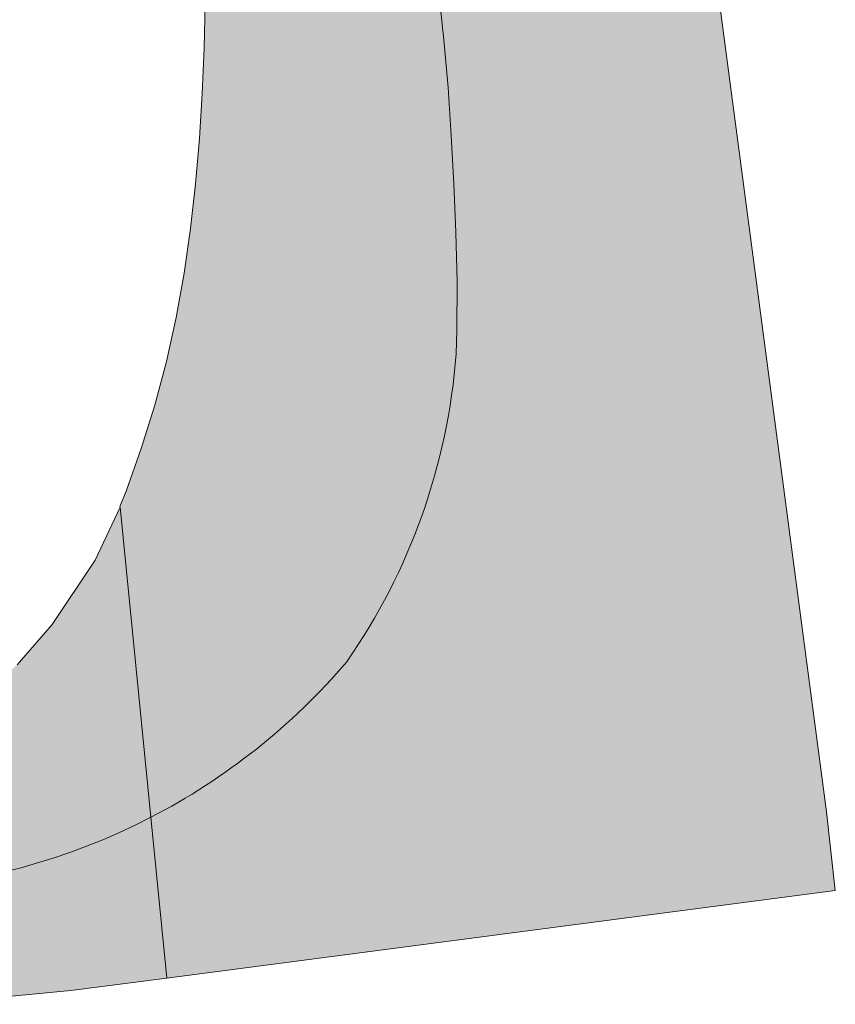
# Model space of a CAD drawing. Header units: metres. Extents: x 0 to 168310, y 0 to 462960.
# Tile 546 of 594: x 167857 to 167888, y 462431 to 462468. Entities that reach past the tile are written whole.
import ezdxf

# ---------------------------------------------------------------- set-up
doc = ezdxf.new("R2010")
doc.units = ezdxf.units.M
doc.header["$LTSCALE"] = 0.2
for name, color, linetype, lineweight in [('B_WE_GR_GRAS_BRM_RVA kruidenmengsel 2_B102-A', 141, 'Continuous', 18), ('B_WE_GR_GRAS_BRM_RVA kruidenmengsel 2_B102-G', 141, 'Continuous', 18), ('B_WE_GR_GRAS_BRM_RVA vochtminnend mengsel_B115-A', 51, 'Continuous', 18), ('B_WE_GR_GRAS_BRM_RVA vochtminnend mengsel_B115-G', 51, 'Continuous', 18)]:
    doc.layers.add(name, color=color, linetype=linetype, lineweight=lineweight)

msp = doc.modelspace()

# ---------------------------------------------------------------- hatches: boundary and pattern name
at = {"layer": 'B_WE_GR_GRAS_BRM_RVA kruidenmengsel 2_B102-A', "transparency": 33554687}
h = msp.add_hatch(color=256, dxfattribs=at)
h.dxf.hatch_style = 1
edge = h.paths.add_edge_path()
edge.add_line((167881.2729878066, 462580.1564659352), (167881.992372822, 462582.7928617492))
edge.add_arc((167859.6731860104, 462621.8678396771), 44.99999999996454, 285.89129827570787, 299.7345207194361, ccw=False)
edge.add_arc((168520.9329164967, 462413.3207962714), 669.6520194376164, 165.712058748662, 166.4388514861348)
edge.add_arc((167861.5433725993, 462563.868857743), 10.61104050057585, -12.980085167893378, 37.59773953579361, ccw=False)
edge.add_arc((167963.7445709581, 462531.8611526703), 96.51993373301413, 162.1260149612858, 166.3005591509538)
edge.add_arc((166543.78494402, 462877.9953165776), 1365.018365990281, 345.4776500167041, 346.30055915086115, ccw=False)
edge.add_line((167865.1908343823, 462535.7065314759), (167864.7960179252, 462533.9548954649))
edge.add_line((167864.7960179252, 462533.9548954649), (167864.4518399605, 462532.1913699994))
edge.add_line((167864.4518399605, 462532.1913699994), (167864.1549791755, 462530.4182093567))
edge.add_line((167864.1549791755, 462530.4182093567), (167863.902114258, 462528.637667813))
edge.add_line((167863.902114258, 462528.637667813), (167863.6899238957, 462526.8519996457))
edge.add_line((167863.6899238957, 462526.8519996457), (167863.5152548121, 462525.0633201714))
edge.add_line((167863.5152548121, 462525.0633201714), (167863.3765264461, 462523.2724440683))
edge.add_line((167863.3765264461, 462523.2724440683), (167863.2730172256, 462521.4794756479))
edge.add_line((167863.2730172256, 462521.4794756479), (167863.2040142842, 462519.6845120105))
edge.add_line((167863.2040142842, 462519.6845120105), (167863.1688047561, 462517.8876502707))
edge.add_line((167863.1688047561, 462517.8876502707), (167863.1666757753, 462516.0889875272))
edge.add_line((167863.1666757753, 462516.0889875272), (167863.1975791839, 462514.2888918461))
edge.add_line((167863.1975791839, 462514.2888918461), (167863.2645366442, 462512.4889826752))
edge.add_line((167863.2645366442, 462512.4889826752), (167863.371455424, 462510.6912404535))
edge.add_line((167863.371455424, 462510.6912404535), (167863.5222428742, 462508.8976456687))
edge.add_line((167863.5222428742, 462508.8976456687), (167863.7208063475, 462507.1101787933))
edge.add_line((167863.7208063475, 462507.1101787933), (167863.9710531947, 462505.3308203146))
edge.add_line((167863.9710531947, 462505.3308203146), (167864.2768907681, 462503.5615507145))
edge.add_line((167864.2768907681, 462503.5615507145), (167864.6416347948, 462501.804194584))
edge.add_line((167864.6416347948, 462501.804194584), (167865.0588025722, 462500.0579946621))
edge.add_line((167865.0588025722, 462500.0579946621), (167865.5138534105, 462498.3200704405))
edge.add_line((167865.5138534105, 462498.3200704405), (167865.9920072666, 462496.5874783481))
edge.add_line((167865.9920072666, 462496.5874783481), (167866.4784841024, 462494.8572747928))
edge.add_line((167866.4784841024, 462494.8572747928), (167866.9596249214, 462493.1267110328))
edge.add_line((167866.9596249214, 462493.1267110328), (167867.4334540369, 462491.3950686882))
edge.add_line((167867.4334540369, 462491.3950686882), (167867.9049385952, 462489.6628359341))
edge.add_line((167867.9049385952, 462489.6628359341), (167868.3791374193, 462487.9305168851))
edge.add_line((167868.3791374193, 462487.9305168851), (167868.8611083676, 462486.1986155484))
edge.add_line((167868.8611083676, 462486.1986155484), (167869.3528770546, 462484.467304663))
edge.add_line((167869.3528770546, 462484.467304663), (167869.8467194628, 462482.7356919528))
edge.add_line((167869.8467194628, 462482.7356919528), (167870.3329558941, 462481.0026714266))
edge.add_line((167870.3329558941, 462481.0026714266), (167870.8019066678, 462479.2671371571))
edge.add_line((167870.8019066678, 462479.2671371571), (167871.2438921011, 462477.5279831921))
edge.add_line((167871.2438921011, 462477.5279831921), (167871.6492325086, 462475.7841035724))
edge.add_line((167871.6492325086, 462475.7841035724), (167872.00855697, 462474.0343952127))
edge.add_line((167872.00855697, 462474.0343952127), (167872.3191085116, 462472.277816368))
edge.add_line((167872.3191085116, 462472.277816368), (167872.5844840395, 462470.5133842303))
edge.add_line((167872.5844840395, 462470.5133842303), (167872.8085371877, 462468.7401183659))
edge.add_line((167872.8085371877, 462468.7401183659), (167872.9951215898, 462466.9570383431))
edge.add_line((167872.9951215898, 462466.9570383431), (167873.1480908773, 462465.1631637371))
edge.add_line((167873.1480908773, 462465.1631637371), (167873.271298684, 462463.3575141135))
edge.add_line((167873.271298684, 462463.3575141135), (167873.3685986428, 462461.5391090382))
edge.add_line((167873.3685986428, 462461.5391090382), (167873.4431322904, 462459.707311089))
edge.add_line((167873.4431322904, 462459.707311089), (167873.4873119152, 462457.8666509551))
edge.add_line((167873.4873119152, 462457.8666509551), (167873.485252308, 462456.0256561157))
edge.add_line((167873.485252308, 462456.0256561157), (167873.4541178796, 462455.1396269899))
edge.add_arc((167850.1389343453, 462456.8968256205), 23.38130728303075, 325.17411559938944, 355.6899295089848, ccw=False)
edge.add_arc((167850.6943016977, 462459.4701313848), 24.51567120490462, 297.34896402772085, 319.4866208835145, ccw=False)
edge.add_line((167861.957016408, 462437.6947004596), (167862.5551651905, 462431.6425689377))
edge.add_line((167862.5551651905, 462431.6425689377), (167887.7382073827, 462434.9414357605))
edge.add_line((167887.7382073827, 462434.9414357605), (167887.4045303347, 462437.9024533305))
edge.add_line((167887.4045303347, 462437.9024533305), (167872.043534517, 462553.9497506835))
edge.add_line((167872.043534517, 462553.9497506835), (167882.3149293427, 462575.2497631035))
edge.add_line((167882.3149293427, 462575.2497631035), (167878.8536849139, 462574.800520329))
edge.add_line((167878.8536849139, 462574.800520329), (167881.2729878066, 462580.1564659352))
h = msp.add_hatch(color=256, dxfattribs=at)
h.dxf.hatch_style = 1
edge = h.paths.add_edge_path()
edge.add_arc((167850.6943012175, 462459.470131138), 24.51567120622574, 248.0088679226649, 297.3489652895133, ccw=False)
edge.add_arc((167849.4412379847, 462455.4019831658), 20.27751056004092, 236.1230553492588, 246.9874261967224, ccw=False)
edge.add_arc((167848.9652417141, 462452.2877123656), 17.47810292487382, 212.6715981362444, 231.7235932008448, ccw=False)
edge.add_arc((167847.7215612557, 462451.7446838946), 16.13948240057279, 172.273459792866, 213.4322437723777, ccw=False)
edge.add_arc((167862.9702953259, 462451.2419149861), 31.3557970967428, 166.8843964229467, 175.1103999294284, ccw=False)
edge.add_line((167832.4324390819, 462458.3570641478), (167831.7511030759, 462457.7972443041))
edge.add_line((167831.7511030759, 462457.7972443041), (167829.1177849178, 462455.1400095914))
edge.add_line((167829.1177849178, 462455.1400095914), (167825.9471990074, 462452.6498954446))
edge.add_line((167825.9471990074, 462452.6498954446), (167824.3351035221, 462452.3137277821))
edge.add_line((167824.3351035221, 462452.3137277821), (167823.8485039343, 462450.7241718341))
edge.add_line((167823.8485039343, 462450.7241718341), (167823.9957044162, 462449.8168863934))
edge.add_line((167823.9957044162, 462449.8168863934), (167824.2863894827, 462449.2030162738))
edge.add_line((167824.2863894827, 462449.2030162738), (167824.8757275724, 462448.4480541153))
edge.add_line((167824.8757275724, 462448.4480541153), (167826.7621203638, 462446.5070730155))
edge.add_line((167826.7621203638, 462446.5070730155), (167836.087597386, 462437.5799832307))
edge.add_line((167836.087597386, 462437.5799832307), (167839.1729415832, 462435.0686545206))
edge.add_line((167839.1729415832, 462435.0686545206), (167842.8117404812, 462432.9871335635))
edge.add_line((167842.8117404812, 462432.9871335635), (167844.8162504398, 462432.1578601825))
edge.add_line((167844.8162504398, 462432.1578601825), (167848.716134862, 462431.087374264))
edge.add_line((167848.716134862, 462431.087374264), (167851.3387200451, 462430.7339047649))
edge.add_line((167851.3387200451, 462430.7339047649), (167853.5722313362, 462430.6527783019))
edge.add_line((167853.5722313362, 462430.6527783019), (167858.9417806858, 462431.1692315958))
edge.add_line((167858.9417806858, 462431.1692315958), (167862.5551651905, 462431.6425689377))
edge.add_line((167862.5551651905, 462431.6425689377), (167861.957016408, 462437.6947004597))
at = {"layer": 'B_WE_GR_GRAS_BRM_RVA vochtminnend mengsel_B115-A', "transparency": 33554687}
h = msp.add_hatch(color=256, dxfattribs=at)
h.dxf.hatch_style = 1
edge = h.paths.add_edge_path()
edge.add_arc((167963.7445714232, 462531.8611543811), 96.51993377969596, 162.1260117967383, 166.3005590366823, ccw=False)
edge.add_arc((167861.5433727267, 462563.8688561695), 10.61104050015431, 347.0199612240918, 397.5977430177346)
edge.add_arc((168520.9328970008, 462413.3208001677), 669.6519995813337, 166.438851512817, 166.6093288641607)
edge.add_line((167869.4863256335, 462568.4051810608), (167869.0633821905, 462566.7436911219))
edge.add_line((167869.0633821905, 462566.7436911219), (167868.6726042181, 462565.0706807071))
edge.add_line((167868.6726042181, 462565.0706807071), (167868.3015308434, 462563.3923165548))
edge.add_line((167868.3015308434, 462563.3923165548), (167867.9377024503, 462561.7147646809))
edge.add_line((167867.9377024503, 462561.7147646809), (167867.5712616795, 462560.0427320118))
edge.add_line((167867.5712616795, 462560.0427320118), (167867.2004273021, 462558.3763970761))
edge.add_line((167867.2004273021, 462558.3763970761), (167866.8249802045, 462556.7150625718))
edge.add_line((167866.8249802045, 462556.7150625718), (167866.4447012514, 462555.0580311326))
edge.add_line((167866.4447012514, 462555.0580311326), (167866.0593713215, 462553.4046054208))
edge.add_line((167866.0593713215, 462553.4046054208), (167865.6687712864, 462551.7540881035))
edge.add_line((167865.6687712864, 462551.7540881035), (167865.2726820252, 462550.1057818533))
edge.add_line((167865.2726820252, 462550.1057818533), (167864.8708844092, 462548.458989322))
edge.add_line((167864.8708844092, 462548.458989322), (167864.463159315, 462546.8130131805))
edge.add_line((167864.463159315, 462546.8130131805), (167864.0492876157, 462545.1671560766))
edge.add_line((167864.0492876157, 462545.1671560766), (167863.6292397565, 462543.5207324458))
edge.add_line((167863.6292397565, 462543.5207324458), (167863.2055202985, 462541.8732138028))
edge.add_line((167863.2055202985, 462541.8732138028), (167862.7824406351, 462540.2241837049))
edge.add_line((167862.7824406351, 462540.2241837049), (167862.364351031, 462538.5732281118))
edge.add_line((167862.364351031, 462538.5732281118), (167861.955601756, 462536.9199329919))
edge.add_line((167861.955601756, 462536.9199329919), (167861.5605430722, 462535.2638842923))
edge.add_line((167861.5605430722, 462535.2638842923), (167861.1835252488, 462533.6046679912))
edge.add_line((167861.1835252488, 462533.6046679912), (167860.8288985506, 462531.941870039))
edge.add_line((167860.8288985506, 462531.941870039), (167860.5010132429, 462530.2750763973))
edge.add_line((167860.5010132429, 462530.2750763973), (167860.2042195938, 462528.6038730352))
edge.add_line((167860.2042195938, 462528.6038730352), (167859.9428379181, 462526.9278488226))
edge.add_line((167859.9428379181, 462526.9278488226), (167859.7175808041, 462525.2469441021))
edge.add_line((167859.7175808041, 462525.2469441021), (167859.5221627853, 462523.5617809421))
edge.add_line((167859.5221627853, 462523.5617809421), (167859.3494955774, 462521.87305961))
edge.add_line((167859.3494955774, 462521.87305961), (167859.1924908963, 462520.1814803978))
edge.add_line((167859.1924908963, 462520.1814803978), (167859.0440604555, 462518.4877435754))
edge.add_line((167859.0440604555, 462518.4877435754), (167858.8971159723, 462516.792549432))
edge.add_line((167858.8971159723, 462516.792549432), (167858.7445691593, 462515.0965982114))
edge.add_line((167858.7445691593, 462515.0965982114), (167858.5793317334, 462513.400590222))
edge.add_line((167858.5793317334, 462513.400590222), (167858.3943253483, 462511.7052253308))
edge.add_line((167858.3943253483, 462511.7052253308), (167858.189417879, 462510.0109219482))
edge.add_line((167858.189417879, 462510.0109219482), (167857.983572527, 462508.3173247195))
edge.add_line((167857.983572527, 462508.3173247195), (167857.7990051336, 462506.6239465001))
edge.add_line((167857.7990051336, 462506.6239465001), (167857.6579315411, 462504.9303001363))
edge.add_line((167857.6579315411, 462504.9303001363), (167857.5825675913, 462503.2358984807))
edge.add_line((167857.5825675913, 462503.2358984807), (167857.5951033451, 462501.5402598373))
edge.add_line((167857.5951033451, 462501.5402598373), (167857.7099193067, 462499.8445539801))
edge.add_line((167857.7099193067, 462499.8445539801), (167857.9226495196, 462498.1539149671))
edge.add_line((167857.9226495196, 462498.1539149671), (167858.2261730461, 462496.4740594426))
edge.add_line((167858.2261730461, 462496.4740594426), (167858.6133689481, 462494.8107040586))
edge.add_line((167858.6133689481, 462494.8107040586), (167859.0770902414, 462493.1695432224))
edge.add_line((167859.0770902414, 462493.1695432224), (167859.6051922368, 462491.5520046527))
edge.add_line((167859.6051922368, 462491.5520046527), (167860.1746267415, 462489.9502074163))
edge.add_line((167860.1746267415, 462489.9502074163), (167860.760907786, 462488.3550431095))
edge.add_line((167860.760907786, 462488.3550431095), (167861.3395493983, 462486.757403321))
edge.add_line((167861.3395493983, 462486.757403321), (167861.8860656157, 462485.1481796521))
edge.add_line((167861.8860656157, 462485.1481796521), (167862.3782686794, 462483.5195424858))
edge.add_line((167862.3782686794, 462483.5195424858), (167862.808468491, 462481.8717291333))
edge.add_line((167862.808468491, 462481.8717291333), (167863.1746129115, 462480.2081140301))
edge.add_line((167863.1746129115, 462480.2081140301), (167863.4746624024, 462478.5320786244))
edge.add_line((167863.4746624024, 462478.5320786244), (167863.7065774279, 462476.8470043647))
edge.add_line((167863.7065774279, 462476.8470043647), (167863.8701512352, 462475.1558796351))
edge.add_line((167863.8701512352, 462475.1558796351), (167863.9727003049, 462473.4600793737))
edge.add_line((167863.9727003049, 462473.4600793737), (167864.0234712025, 462471.7605645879))
edge.add_line((167864.0234712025, 462471.7605645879), (167864.0317104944, 462470.0582962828))
edge.add_line((167864.0317104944, 462470.0582962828), (167864.0066647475, 462468.3542354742))
edge.add_line((167864.0066647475, 462468.3542354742), (167863.957260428, 462466.6493631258))
edge.add_line((167863.957260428, 462466.6493631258), (167863.8844925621, 462464.9451549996))
edge.add_line((167863.8844925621, 462464.9451549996), (167863.781095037, 462463.243602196))
edge.add_line((167863.781095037, 462463.243602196), (167863.6394156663, 462461.5467198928))
edge.add_line((167863.6394156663, 462461.5467198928), (167863.4518022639, 462459.8565232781))
edge.add_line((167863.4518022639, 462459.8565232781), (167863.2106026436, 462458.1750275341))
edge.add_line((167863.2106026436, 462458.1750275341), (167862.9081646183, 462456.5042478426))
edge.add_line((167862.9081646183, 462456.5042478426), (167862.5379524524, 462454.8462556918))
edge.add_line((167862.5379524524, 462454.8462556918), (167862.0990732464, 462453.2034071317))
edge.add_line((167862.0990732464, 462453.2034071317), (167861.5924127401, 462451.5781479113))
edge.add_line((167861.5924127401, 462451.5781479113), (167861.0188573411, 462449.9729238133))
edge.add_line((167861.0188573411, 462449.9729238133), (167860.7833191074, 462449.3900320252))
edge.add_line((167860.7833191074, 462449.3900320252), (167860.8030778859, 462449.3703703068))
edge.add_line((167860.8030778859, 462449.3703703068), (167861.957016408, 462437.6947004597))
edge.add_arc((167850.6943008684, 462459.4701309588), 24.51567120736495, 297.3489662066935, 319.4866310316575)
edge.add_arc((167850.1389343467, 462456.8968256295), 23.38130728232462, 325.1741241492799, 355.6899294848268)
edge.add_line((167873.4541178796, 462455.1396269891), (167873.4852523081, 462456.0256561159))
edge.add_line((167873.4852523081, 462456.0256561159), (167873.4873119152, 462457.8666509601))
edge.add_line((167873.4873119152, 462457.8666509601), (167873.4431322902, 462459.7073110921))
edge.add_line((167873.4431322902, 462459.7073110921), (167873.368598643, 462461.539109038))
edge.add_line((167873.368598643, 462461.539109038), (167873.2712986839, 462463.3575141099))
edge.add_line((167873.2712986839, 462463.3575141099), (167873.1480908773, 462465.1631637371))
edge.add_line((167873.1480908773, 462465.1631637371), (167872.9951215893, 462466.9570383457))
edge.add_line((167872.9951215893, 462466.9570383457), (167872.8085371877, 462468.7401183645))
edge.add_line((167872.8085371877, 462468.7401183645), (167872.5844840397, 462470.5133842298))
edge.add_line((167872.5844840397, 462470.5133842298), (167872.3191085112, 462472.277816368))
edge.add_line((167872.3191085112, 462472.277816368), (167872.0085569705, 462474.0343952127))
edge.add_line((167872.0085569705, 462474.0343952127), (167871.6492325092, 462475.7841035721))
edge.add_line((167871.6492325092, 462475.7841035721), (167871.2438921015, 462477.5279831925))
edge.add_line((167871.2438921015, 462477.5279831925), (167870.8019066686, 462479.267137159))
edge.add_line((167870.8019066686, 462479.267137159), (167870.3329558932, 462481.0026714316))
edge.add_line((167870.3329558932, 462481.0026714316), (167869.8467194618, 462482.7356919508))
edge.add_line((167869.8467194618, 462482.7356919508), (167869.3528770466, 462484.4673046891))
edge.add_line((167869.3528770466, 462484.4673046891), (167868.8611083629, 462486.1986155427))
edge.add_line((167868.8611083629, 462486.1986155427), (167868.3791374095, 462487.9305169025))
edge.add_line((167868.3791374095, 462487.9305169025), (167867.9049385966, 462489.6628359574))
edge.add_line((167867.9049385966, 462489.6628359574), (167867.4334540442, 462491.3950686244))
edge.add_line((167867.4334540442, 462491.3950686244), (167866.9596249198, 462493.1267110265))
edge.add_line((167866.9596249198, 462493.1267110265), (167866.4784840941, 462494.8572747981))
edge.add_line((167866.4784840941, 462494.8572747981), (167865.9920072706, 462496.5874783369))
edge.add_line((167865.9920072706, 462496.5874783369), (167865.513853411, 462498.3200704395))
edge.add_line((167865.513853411, 462498.3200704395), (167865.0588025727, 462500.0579946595))
edge.add_line((167865.0588025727, 462500.0579946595), (167864.6416347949, 462501.8041945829))
edge.add_line((167864.6416347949, 462501.8041945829), (167864.276890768, 462503.561550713))
edge.add_line((167864.276890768, 462503.561550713), (167863.9710531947, 462505.3308203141))
edge.add_line((167863.9710531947, 462505.3308203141), (167863.7208063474, 462507.1101787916))
edge.add_line((167863.7208063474, 462507.1101787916), (167863.5222428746, 462508.897645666))
edge.add_line((167863.5222428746, 462508.897645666), (167863.3714554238, 462510.6912404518))
edge.add_line((167863.3714554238, 462510.6912404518), (167863.2645366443, 462512.4889826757))
edge.add_line((167863.2645366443, 462512.4889826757), (167863.1975791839, 462514.2888918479))
edge.add_line((167863.1975791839, 462514.2888918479), (167863.1666757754, 462516.0889875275))
edge.add_line((167863.1666757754, 462516.0889875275), (167863.1688047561, 462517.8876502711))
edge.add_line((167863.1688047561, 462517.8876502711), (167863.2040142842, 462519.6845120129))
edge.add_line((167863.2040142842, 462519.6845120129), (167863.2730172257, 462521.4794756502))
edge.add_line((167863.2730172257, 462521.4794756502), (167863.3765264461, 462523.2724440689))
edge.add_line((167863.3765264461, 462523.2724440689), (167863.5152548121, 462525.0633201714))
edge.add_line((167863.5152548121, 462525.0633201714), (167863.6899238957, 462526.8519996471))
edge.add_line((167863.6899238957, 462526.8519996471), (167863.9021142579, 462528.6376678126))
edge.add_line((167863.9021142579, 462528.6376678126), (167864.1549791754, 462530.4182093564))
edge.add_line((167864.1549791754, 462530.4182093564), (167864.4518399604, 462532.1913699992))
edge.add_line((167864.4518399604, 462532.1913699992), (167864.7960179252, 462533.9548954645))
edge.add_line((167864.7960179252, 462533.9548954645), (167865.1908343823, 462535.7065314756))
edge.add_arc((166543.7849431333, 462877.9953167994), 1365.018366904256, 345.477650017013, 346.3005592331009)
h = msp.add_hatch(color=256, dxfattribs=at)
h.dxf.hatch_style = 1
edge = h.paths.add_edge_path()
edge.add_line((167860.8030778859, 462449.3703703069), (167859.8550060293, 462447.3754161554))
edge.add_line((167859.8550060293, 462447.3754161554), (167858.242983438, 462444.9458456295))
edge.add_line((167858.242983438, 462444.9458456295), (167856.9125774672, 462443.4366227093))
edge.add_line((167856.9125774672, 462443.4366227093), (167856.0495693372, 462442.6171963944))
edge.add_line((167856.0495693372, 462442.6171963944), (167854.1391422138, 462441.1361705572))
edge.add_line((167854.1391422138, 462441.1361705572), (167852.8362323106, 462440.3372987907))
edge.add_line((167852.8362323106, 462440.3372987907), (167851.4049228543, 462439.6222821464))
edge.add_line((167851.4049228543, 462439.6222821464), (167849.0612957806, 462438.7675178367))
edge.add_line((167849.0612957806, 462438.7675178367), (167847.8388332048, 462438.4611144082))
edge.add_line((167847.8388332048, 462438.4611144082), (167845.3832771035, 462438.1923291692))
edge.add_line((167845.3832771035, 462438.1923291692), (167843.9661524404, 462438.3135054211))
edge.add_line((167843.9661524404, 462438.3135054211), (167842.2765339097, 462438.7094338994))
edge.add_line((167842.2765339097, 462438.7094338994), (167840.4381507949, 462439.4899167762))
edge.add_line((167840.4381507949, 462439.4899167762), (167838.7946889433, 462440.6201702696))
edge.add_line((167838.7946889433, 462440.6201702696), (167837.7134661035, 462441.6590142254))
edge.add_line((167837.7134661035, 462441.6590142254), (167836.5545226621, 462443.0386190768))
edge.add_line((167836.5545226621, 462443.0386190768), (167835.8016285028, 462444.1394112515))
edge.add_line((167835.8016285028, 462444.1394112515), (167834.9056828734, 462445.7715584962))
edge.add_line((167834.9056828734, 462445.7715584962), (167834.1414979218, 462447.8068111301))
edge.add_line((167834.1414979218, 462447.8068111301), (167833.6998136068, 462449.9238183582))
edge.add_line((167833.6998136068, 462449.9238183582), (167833.5821310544, 462451.7830108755))
edge.add_line((167833.5821310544, 462451.7830108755), (167833.6827735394, 462453.4291399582))
edge.add_line((167833.6827735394, 462453.4291399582), (167834.0850535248, 462455.4824113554))
edge.add_line((167834.0850535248, 462455.4824113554), (167835.1228544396, 462458.1632142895))
edge.add_line((167835.1228544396, 462458.1632142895), (167836.2025191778, 462459.9554907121))
edge.add_line((167836.2025191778, 462459.9554907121), (167836.7719358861, 462460.7734873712))
edge.add_line((167836.7719358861, 462460.7734873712), (167837.7370416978, 462462.0592954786))
edge.add_line((167837.7370416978, 462462.0592954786), (167838.4610225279, 462463.0300206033))
edge.add_line((167838.4610225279, 462463.0300206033), (167838.9405305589, 462463.7250362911))
edge.add_line((167838.9405305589, 462463.7250362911), (167839.9709584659, 462465.3922045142))
edge.add_line((167839.9709584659, 462465.3922045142), (167840.823542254, 462467.0075554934))
edge.add_line((167840.823542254, 462467.0075554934), (167841.5157054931, 462468.4820289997))
edge.add_line((167841.5157054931, 462468.4820289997), (167840.6723522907, 462469.4022086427))
edge.add_line((167840.6723522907, 462469.4022086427), (167839.5369607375, 462466.3462295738))
edge.add_line((167839.5369607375, 462466.3462295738), (167838.6556378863, 462464.5407786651))
edge.add_line((167838.6556378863, 462464.5407786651), (167837.6751731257, 462463.0655931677))
edge.add_line((167837.6751731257, 462463.0655931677), (167837.0912981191, 462462.2619440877))
edge.add_line((167837.0912981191, 462462.2619440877), (167836.3642058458, 462461.6344398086))
edge.add_line((167836.3642058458, 462461.6344398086), (167835.5820322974, 462460.9739089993))
edge.add_line((167835.5820322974, 462460.9739089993), (167834.3261462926, 462459.9170596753))
edge.add_line((167834.3261462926, 462459.9170596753), (167833.0107559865, 462458.8322383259))
edge.add_line((167833.0107559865, 462458.8322383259), (167832.4324390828, 462458.3570641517))
edge.add_arc((167862.9702946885, 462451.241912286), 31.35579708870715, 166.884391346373, 175.1104095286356)
edge.add_arc((167847.7215612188, 462451.7446836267), 16.13948240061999, 172.2734872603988, 213.4325046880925)
edge.add_arc((167848.9652442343, 462452.2877099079), 17.47810291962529, 212.671828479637, 231.7235538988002)
edge.add_arc((167849.4412390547, 462455.4019827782), 20.27751054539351, 236.1230282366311, 246.9874757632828)
edge.add_arc((167850.6943009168, 462459.4701309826), 24.51567120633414, 248.0089120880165, 297.3489660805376)
edge.add_line((167861.957016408, 462437.6947004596), (167860.8030778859, 462449.3703703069))

# ---------------------------------------------------------------- linework, layer by layer
at = {"layer": 'B_WE_GR_GRAS_BRM_RVA kruidenmengsel 2_B102-G', "flags": 128}
msp.add_lwpolyline([(167872.8085371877, 462468.7401183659), (167872.9951215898, 462466.9570383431), (167873.1480908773, 462465.1631637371), (167873.271298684, 462463.3575141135), (167873.3685986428, 462461.5391090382), (167873.4431322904, 462459.707311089), (167873.4873119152, 462457.8666509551), (167873.485252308, 462456.0256561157), (167873.4541178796, 462455.1396269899, -0.133942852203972), (167869.3324459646, 462443.5441239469, -0.09689529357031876), (167861.957016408, 462437.6947004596), (167862.5551651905, 462431.6425689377), (167887.7382073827, 462434.9414357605), (167887.4045303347, 462437.9024533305), (167872.043534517, 462553.9497506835)], format="xyb", dxfattribs=at)
msp.add_lwpolyline([(167861.957016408, 462437.6947004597, -0.2186756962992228), (167841.5140873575, 462436.738175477, -0.04744030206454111), (167838.1383290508, 462438.5668507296, -0.08332203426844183), (167834.2525508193, 462442.8526284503, -0.1815450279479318), (167831.7286087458, 462453.9145599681, -0.03590813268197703), (167832.4324390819, 462458.3570641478), (167831.7511030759, 462457.7972443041), (167829.1177849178, 462455.1400095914), (167825.9471990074, 462452.6498954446), (167824.3351035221, 462452.3137277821), (167823.8485039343, 462450.7241718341), (167823.9957044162, 462449.8168863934), (167824.2863894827, 462449.2030162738), (167824.8757275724, 462448.4480541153), (167826.7621203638, 462446.5070730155), (167836.087597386, 462437.5799832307), (167839.1729415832, 462435.0686545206), (167842.8117404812, 462432.9871335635), (167844.8162504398, 462432.1578601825), (167848.716134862, 462431.087374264), (167851.3387200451, 462430.7339047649), (167853.5722313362, 462430.6527783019), (167858.9417806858, 462431.1692315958), (167862.5551651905, 462431.6425689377)], format="xyb", close=True, dxfattribs=at)
at = {"layer": 'B_WE_GR_GRAS_BRM_RVA vochtminnend mengsel_B115-G', "flags": 128}
for points in [[(167864.0066647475, 462468.3542354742), (167863.957260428, 462466.6493631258), (167863.8844925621, 462464.9451549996), (167863.781095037, 462463.243602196), (167863.6394156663, 462461.5467198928), (167863.4518022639, 462459.8565232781), (167863.2106026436, 462458.1750275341), (167862.9081646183, 462456.5042478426), (167862.5379524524, 462454.8462556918), (167862.0990732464, 462453.2034071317), (167861.5924127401, 462451.5781479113), (167861.0188573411, 462449.9729238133), (167860.7833191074, 462449.3900320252), (167860.8030778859, 462449.3703703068), (167861.957016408, 462437.6947004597, 0.09689532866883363), (167869.332447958, 462443.5441268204, 0.1339428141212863), (167873.4541178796, 462455.1396269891), (167873.4852523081, 462456.0256561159), (167873.4873119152, 462457.8666509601), (167873.4431322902, 462459.7073110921), (167873.368598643, 462461.539109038), (167873.2712986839, 462463.3575141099), (167873.1480908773, 462465.1631637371), (167872.9951215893, 462466.9570383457), (167872.8085371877, 462468.7401183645)], [(167841.5141045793, 462436.738168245, 0.2186754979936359), (167861.957016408, 462437.6947004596), (167860.8030778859, 462449.3703703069), (167859.8550060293, 462447.3754161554), (167858.242983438, 462444.9458456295), (167856.9125774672, 462443.4366227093)]]:
    msp.add_lwpolyline(points, format="xyb", dxfattribs=at)

doc.saveas('drawing.dxf')
